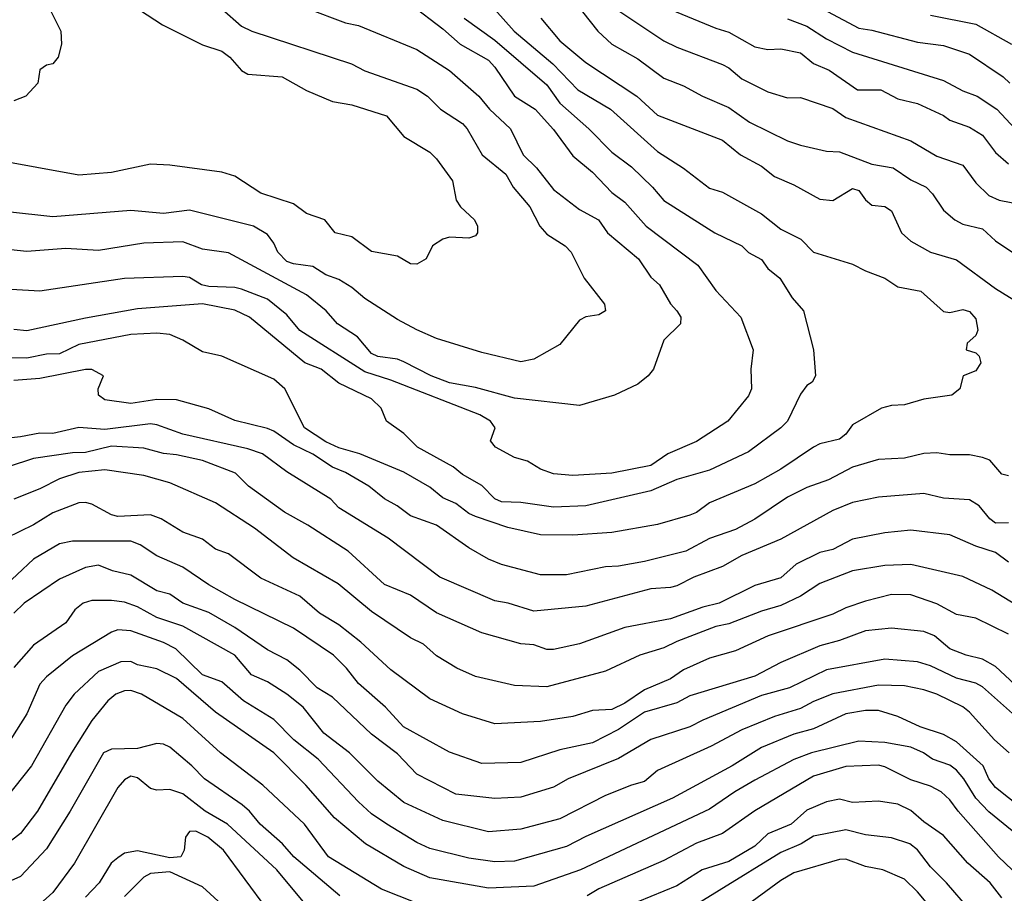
# Model space of a CAD drawing. Header units: metres. Extents: x -46681 to -43747, y -240911 to -237677.
# Tile 1005 of 1056: x -44061 to -43985, y -238720 to -238653. Entities that reach past the tile are written whole.
import ezdxf

# ---------------------------------------------------------------- set-up
doc = ezdxf.new("R2010")
doc.units = ezdxf.units.M
doc.layers.add('CONTOUR_INDEX', color=1, linetype='Continuous')
doc.layers.add('CONTOUR_INTER', color=3, linetype='Continuous')

msp = doc.modelspace()

# ---------------------------------------------------------------- linework, layer by layer
at = {"layer": 'CONTOUR_INDEX'}
for points, elevation in [([(-44000.095, -238651.162), (-43996.095, -238653.284), (-43995.095, -238653.44), (-43991.595, -238654.365), (-43989.595, -238654.614), (-43987.595, -238655.282), (-43984.994, -238657.02), (-43984.487, -238657.52)], 105), ([(-44045.095, -238651.793), (-44043.595, -238653.141), (-44042.806, -238653.52), (-44035.12, -238656.02), (-44034.095, -238656.564), (-44030.095, -238657.979), (-44029.289, -238658.52), (-44028.278, -238659.52), (-44026.595, -238660.631), (-44026.246, -238661.02), (-44025.089, -238663.02), (-44023.248, -238664.52), (-44022.693, -238665.52), (-44021.413, -238667.02), (-44020.635, -238668.52), (-44020.095, -238669.129), (-44018.7, -238670.02), (-44018.246, -238670.52), (-44017.229, -238672.52), (-44015.667, -238674.52), (-44015.595, -238675.02), (-44016.095, -238675.338), (-44017.095, -238675.487), (-44017.595, -238675.748), (-44019.095, -238677.612), (-44021.095, -238678.758), (-44022.095, -238678.95), (-44025.095, -238678.234), (-44028.595, -238677.168), (-44030.095, -238676.486), (-44031.595, -238675.686), (-44034.095, -238674.072), (-44035.095, -238673.24), (-44036.095, -238672.608), (-44037.095, -238672.266), (-44038.095, -238671.63), (-44039.595, -238671.412), (-44040.095, -238671.225), (-44040.79, -238670.52), (-44041.095, -238669.82), (-44041.595, -238669.148), (-44042.674, -238668.52), (-44047.595, -238667.278), (-44049.595, -238667.537), (-44052.095, -238667.319), (-44058.095, -238667.805), (-44061.595, -238667.407)], 115), ([(-44020.569, -238652.52), (-44019.095, -238654.26), (-44017.095, -238655.917), (-44013.188, -238658.52), (-44011.595, -238659.97), (-44006.595, -238661.915), (-44005.204, -238663.02), (-44003.595, -238663.904), (-44002.595, -238664.7), (-44001.095, -238665.342), (-43999.095, -238666.441), (-43998.095, -238666.533), (-43996.595, -238665.614), (-43996.095, -238665.767), (-43995.595, -238666.49), (-43995.095, -238666.892), (-43994.095, -238666.998), (-43993.595, -238667.348), (-43992.825, -238669.02), (-43992.095, -238669.684), (-43990.595, -238670.514), (-43988.595, -238671.104), (-43985.595, -238673.324), (-43983.095, -238674.85)], 110), ([(-43984.595, -238687.727), (-43985.095, -238687.594), (-43986.037, -238686.52), (-43986.595, -238686.312), (-43987.595, -238686.114), (-43989.095, -238686.109), (-43990.095, -238685.962), (-43991.095, -238686.008), (-43992.595, -238686.362), (-43994.595, -238686.46), (-43996.595, -238687.066), (-43998.427, -238688.02), (-44000.095, -238688.612), (-44001.595, -238689.355), (-44004.095, -238691.062), (-44005.595, -238691.847), (-44007.595, -238692.554), (-44009.402, -238693.52), (-44012.595, -238694.305), (-44014.595, -238694.672), (-44015.595, -238694.731), (-44018.595, -238695.331), (-44020.595, -238695.327), (-44023.595, -238694.551), (-44024.595, -238694.139), (-44026.095, -238693.258), (-44028.595, -238691.512), (-44030.595, -238690.8), (-44031.621, -238690.02), (-44032.595, -238689.497), (-44033.797, -238688.52), (-44035.595, -238687.473), (-44036.595, -238687.049), (-44038.095, -238686.051), (-44039.595, -238685.335), (-44041.095, -238684.279), (-44041.595, -238684.069), (-44044.095, -238683.471), (-44046.095, -238682.556), (-44048.595, -238681.883), (-44050.095, -238681.848), (-44052.095, -238682.165), (-44054.095, -238681.867), (-44054.589, -238681.52), (-44054.623, -238681.02), (-44054.209, -238680.02), (-44055.095, -238679.54), (-44055.595, -238679.535), (-44059.095, -238680.229), (-44061.095, -238680.387)], 110), ([(-43984.095, -238703.778), (-43985.595, -238702.391), (-43986.595, -238701.822), (-43987.843, -238701.52), (-43989.095, -238701.021), (-43990.287, -238700.02), (-43991.095, -238699.686), (-43993.595, -238699.43), (-43995.595, -238699.647), (-43997.595, -238700.391), (-43999.095, -238700.798), (-44002.095, -238702.087), (-44004.095, -238703.12), (-44009.095, -238704.64), (-44010.095, -238705.195), (-44012.595, -238705.891), (-44014.595, -238707.223), (-44016.595, -238708.248), (-44019.095, -238708.808), (-44022.095, -238709.765), (-44025.095, -238709.845), (-44027.595, -238708.971), (-44031.133, -238707.02), (-44032.522, -238705.52), (-44034.595, -238703.708), (-44035.509, -238702.52), (-44036.515, -238701.52), (-44039.595, -238699.446), (-44044.095, -238697.225), (-44046.095, -238696.11), (-44048.095, -238694.748), (-44050.095, -238693.866), (-44051.375, -238693.02), (-44052.095, -238692.756), (-44056.595, -238692.752), (-44057.595, -238692.963), (-44059.595, -238694.137), (-44062.095, -238696.481)], 105), ([(-44030.095, -238720.605), (-44032.83, -238719.52), (-44036.905, -238717.02), (-44038.754, -238714.52), (-44041.953, -238711.52), (-44045.215, -238709.02), (-44048.095, -238706.397), (-44051.273, -238704.52), (-44052.095, -238704.238), (-44052.595, -238704.273), (-44053.271, -238704.52), (-44053.869, -238705.02), (-44055.095, -238706.54), (-44056.679, -238709.02), (-44059.277, -238713.52), (-44060.595, -238715.236), (-44061.625, -238716.02)], 100), ([(-43979.595, -238722.508), (-43985.365, -238717.02), (-43988.466, -238713.52), (-43989.095, -238712.656), (-43989.778, -238712.02), (-43990.595, -238711.586), (-43992.095, -238711.094), (-43994.095, -238710.094), (-43994.595, -238709.971), (-43997.095, -238710.081), (-43999.595, -238710.817), (-44004.095, -238713.499), (-44006.595, -238715.223), (-44008.595, -238715.967), (-44011.095, -238717.304), (-44016.095, -238719.488), (-44016.997, -238720.02)], 100)]:
    msp.add_lwpolyline(points, dxfattribs=dict(at, elevation=elevation))
at = {"layer": 'CONTOUR_INTER'}
for points, elevation in [([(-44061.057, -238645.02), (-44060.545, -238646.52), (-44060.095, -238647.309), (-44058.595, -238649.128), (-44058.277, -238650.02), (-44058.504, -238651.02), (-44058.487, -238651.52), (-44057.482, -238653.52), (-44057.426, -238654.52), (-44057.697, -238655.52), (-44058.095, -238656.018), (-44058.595, -238656.129), (-44059.095, -238656.493), (-44059.264, -238657.52), (-44060.17, -238658.52), (-44061.095, -238658.868)], 117), ([(-44052.693, -238651.02), (-44049.667, -238653.02), (-44046.595, -238654.562), (-44045.095, -238655.063), (-44044.478, -238655.52), (-44043.595, -238656.532), (-44043.095, -238656.818), (-44040.473, -238657.02), (-44038.595, -238658.077), (-44036.595, -238658.932), (-44035.095, -238659.194), (-44032.445, -238660.02), (-44031.095, -238661.616), (-44029.095, -238662.813), (-44028.595, -238663.337), (-44027.371, -238665.02), (-44027.075, -238666.52), (-44026.752, -238667.02), (-44025.68, -238668.02), (-44025.449, -238668.52), (-44025.448, -238669.02), (-44025.595, -238669.252), (-44026.095, -238669.438), (-44027.595, -238669.373), (-44028.095, -238669.526), (-44028.891, -238670.02), (-44029.391, -238671.02), (-44030.095, -238671.434), (-44030.595, -238671.418), (-44031.595, -238670.828), (-44033.595, -238670.457), (-44035.095, -238669.329), (-44036.392, -238669.02), (-44037.187, -238668.02), (-44038.595, -238667.539), (-44039.595, -238666.8), (-44042.095, -238665.973), (-44044.095, -238664.681), (-44045.095, -238664.353), (-44049.095, -238663.822), (-44050.595, -238663.756), (-44053.595, -238664.384), (-44056.095, -238664.606), (-44062.595, -238663.42)], 116), ([(-44030.595, -238651.436), (-44028.095, -238653.342), (-44026.765, -238654.52), (-44024.595, -238655.756), (-44024.095, -238656.298), (-44022.582, -238658.52), (-44020.997, -238659.52), (-44019.595, -238661.093), (-44018.095, -238663.106), (-44016.595, -238664.368), (-44015.095, -238665.935), (-44014.095, -238666.675), (-44012.454, -238668.52), (-44008.497, -238671.52), (-44007.095, -238673.456), (-44005.183, -238675.52), (-44004.232, -238678.02), (-44004.409, -238679.52), (-44004.362, -238681.02), (-44004.595, -238681.58), (-44006.175, -238683.52), (-44008.595, -238685.088), (-44010.799, -238686.02), (-44012.095, -238686.936), (-44015.095, -238687.516), (-44018.095, -238687.7), (-44019.595, -238687.58), (-44020.595, -238687.217), (-44021.595, -238686.602), (-44022.595, -238686.311), (-44024.057, -238685.52), (-44024.436, -238685.02), (-44024.088, -238684.02), (-44024.446, -238683.52), (-44025.253, -238683.02), (-44032.095, -238680.375), (-44034.095, -238679.723), (-44039.095, -238676.55), (-44040.095, -238675.346), (-44041.595, -238674.127), (-44043.595, -238673.357), (-44044.095, -238673.226), (-44046.095, -238673.163), (-44046.666, -238673.02), (-44047.595, -238672.462), (-44048.095, -238672.388), (-44052.595, -238672.542), (-44059.095, -238673.518), (-44063.095, -238673.274)], 113), ([(-44024.095, -238651.863), (-44022.62, -238653.52), (-44019.637, -238656.02), (-44017.715, -238658.02), (-44015.2, -238659.52), (-44011.595, -238662.764), (-44009.595, -238664.058), (-44007.595, -238665.597), (-44006.595, -238665.908), (-44003.595, -238667.572), (-44002.095, -238668.74), (-44000.557, -238669.52), (-43999.583, -238670.52), (-43996.595, -238671.429), (-43995.595, -238671.963), (-43994.095, -238672.518), (-43993.095, -238673.18), (-43991.325, -238673.52), (-43989.595, -238675.073), (-43989.095, -238675.154), (-43988.095, -238674.938), (-43987.595, -238675.09), (-43987.095, -238675.656), (-43986.963, -238676.52), (-43987.095, -238676.931), (-43987.781, -238677.52), (-43987.844, -238678.02), (-43987.095, -238678.25), (-43986.84, -238678.52), (-43986.708, -238679.02), (-43987.095, -238679.646), (-43988.088, -238680.02), (-43988.343, -238681.02), (-43988.96, -238681.52), (-43991.095, -238681.815), (-43992.595, -238682.263), (-43993.595, -238682.322), (-43994.364, -238682.52), (-43996.595, -238683.812), (-43997.107, -238684.52), (-43997.595, -238684.891), (-43999.095, -238685.262), (-43999.595, -238685.512), (-44002.095, -238687.22), (-44004.095, -238688.325), (-44007.595, -238689.81), (-44008.595, -238690.546), (-44009.095, -238690.75), (-44011.595, -238691.461), (-44015.095, -238692.08), (-44018.095, -238692.289), (-44020.595, -238692.253), (-44023.095, -238691.697), (-44025.595, -238690.842), (-44026.095, -238690.61), (-44027.095, -238689.843), (-44028.095, -238689.413), (-44029.095, -238688.602), (-44031.095, -238687.45), (-44034.495, -238686.02), (-44036.095, -238685.575), (-44037.095, -238685.11), (-44038.739, -238684.02), (-44040.263, -238681.02), (-44041.095, -238680.297), (-44045.095, -238678.518), (-44046.595, -238678.194), (-44048.095, -238677.299), (-44049.095, -238676.861), (-44050.095, -238676.752), (-44052.095, -238676.838), (-44056.095, -238677.63), (-44057.595, -238678.333), (-44058.595, -238678.358), (-44060.095, -238678.666), (-44063.095, -238678.608)], 111), ([(-44038.595, -238651.753), (-44035.595, -238652.867), (-44034.595, -238653.072), (-44030.095, -238654.916), (-44027.595, -238656.533), (-44025.34, -238658.52), (-44024.511, -238659.52), (-44022.892, -238661.02), (-44021.916, -238663.02), (-44020.895, -238664.02), (-44019.595, -238665.698), (-44017.595, -238667.242), (-44016.127, -238668.02), (-44015.428, -238669.02), (-44013.044, -238671.02), (-44012.095, -238672.444), (-44011.427, -238673.02), (-44010.595, -238674.48), (-44010.095, -238675.035), (-44009.805, -238675.52), (-44009.818, -238676.02), (-44011.095, -238677.278), (-44011.893, -238679.52), (-44012.313, -238680.02), (-44013.095, -238680.659), (-44014.912, -238681.52), (-44017.595, -238682.318), (-44022.595, -238681.751), (-44025.595, -238680.924), (-44027.595, -238680.577), (-44028.995, -238680.02), (-44031.095, -238678.943), (-44031.595, -238678.755), (-44033.095, -238678.538), (-44033.595, -238678.318), (-44034.67, -238677.02), (-44036.217, -238676.02), (-44037.068, -238675.02), (-44038.595, -238673.805), (-44044.595, -238670.56), (-44046.595, -238670.274), (-44048.095, -238669.725), (-44051.095, -238669.816), (-44054.595, -238670.38), (-44057.095, -238670.231), (-44060.095, -238670.469), (-44062.595, -238670.214)], 114), ([(-44017.358, -238652.02), (-44016.19, -238653.52), (-44015.095, -238654.512), (-44013.095, -238655.639), (-44011.095, -238657.146), (-44009.595, -238657.711), (-44008.138, -238658.52), (-44006.095, -238659.38), (-44004.514, -238660.52), (-44001.595, -238661.947), (-44000.595, -238662.297), (-43998.595, -238662.746), (-43997.595, -238662.791), (-43995.095, -238663.738), (-43993.462, -238664.02), (-43992.095, -238664.962), (-43990.936, -238665.52), (-43990.445, -238666.02), (-43989.595, -238667.28), (-43988.72, -238668.02), (-43988.095, -238668.361), (-43986.595, -238668.718), (-43985.595, -238669.646), (-43984.095, -238670.642)], 109), ([(-44015.095, -238651.584), (-44011.095, -238654.258), (-44010.095, -238654.756), (-44006.595, -238656.09), (-44006.095, -238656.348), (-44005.095, -238657.182), (-44003.095, -238658.177), (-44001.595, -238658.658), (-44000.595, -238658.611), (-43998.095, -238659.468), (-43997.095, -238660.169), (-43992.095, -238661.957), (-43990.095, -238663.136), (-43988.095, -238663.834), (-43987.095, -238665.173), (-43986.095, -238666.162), (-43985.32, -238666.52), (-43983.595, -238666.847)], 108), ([(-44010.595, -238651.854), (-44007.095, -238653.3), (-44006.095, -238653.595), (-44004.095, -238654.721), (-44003.095, -238654.932), (-44002.095, -238654.883), (-44000.595, -238655.183), (-43999.595, -238655.997), (-43998.383, -238656.52), (-43996.218, -238658.02), (-43994.402, -238658.02), (-43993.095, -238658.719), (-43991.595, -238659.092), (-43989.595, -238660.008), (-43989.095, -238660.353), (-43987.595, -238660.914), (-43986.595, -238661.509), (-43985.595, -238662.853), (-43984.595, -238663.719)], 107), ([(-44026.465, -238652.52), (-44024.095, -238654.205), (-44020.095, -238657.637), (-44019.095, -238659.052), (-44016.869, -238661.02), (-44015.095, -238662.82), (-44013.595, -238663.962), (-44011.965, -238665.52), (-44011.095, -238666.544), (-44007.187, -238669.02), (-44005.118, -238670.02), (-44004.595, -238670.546), (-44003.595, -238671.073), (-44003.095, -238671.779), (-44002.182, -238672.52), (-44001.227, -238674.02), (-44000.374, -238675.02), (-43999.589, -238678.02), (-43999.442, -238680.02), (-43999.69, -238680.52), (-44000.095, -238680.78), (-44000.595, -238681.438), (-44001.595, -238683.519), (-44002.106, -238684.02), (-44004.595, -238685.875), (-44007.595, -238687.298), (-44010.095, -238688.008), (-44012.095, -238688.868), (-44017.095, -238690.037), (-44019.595, -238690.128), (-44022.095, -238689.775), (-44023.595, -238689.711), (-44024.095, -238689.484), (-44025.095, -238688.469), (-44026.595, -238687.627), (-44027.321, -238687.02), (-44030.05, -238685.52), (-44031.095, -238684.458), (-44032.427, -238683.52), (-44032.846, -238682.52), (-44033.595, -238681.791), (-44036.095, -238680.588), (-44037.46, -238679.52), (-44038.717, -238679.02), (-44042.983, -238675.52), (-44044.095, -238674.97), (-44046.595, -238674.492), (-44051.595, -238674.88), (-44055.595, -238675.582), (-44060.095, -238676.563), (-44061.095, -238676.461)], 112), ([(-44001.595, -238652.577), (-44000.095, -238653.144), (-43998.595, -238654.105), (-43996.595, -238655.138), (-43989.595, -238657.307), (-43988.095, -238658.109), (-43986.99, -238658.52), (-43985.483, -238659.52), (-43984.081, -238661.02)], 106), ([(-43990.595, -238652.294), (-43987.095, -238652.968), (-43984.352, -238654.52)], 104), ([(-43984.595, -238691.35), (-43985.595, -238691.366), (-43986.025, -238691.02), (-43986.838, -238690.02), (-43987.595, -238689.561), (-43989.595, -238689.437), (-43991.095, -238689.088), (-43994.595, -238689.362), (-43996.595, -238689.765), (-43998.095, -238690.397), (-44002.095, -238692.594), (-44005.095, -238693.844), (-44006.595, -238694.703), (-44008.788, -238695.52), (-44010.095, -238696.176), (-44010.595, -238696.319), (-44012.095, -238696.42), (-44017.095, -238697.752), (-44021.095, -238698.128), (-44023.079, -238697.52), (-44024.095, -238697.35), (-44028.332, -238695.52), (-44032.31, -238692.52), (-44036.095, -238690.188), (-44036.73, -238689.52), (-44040.095, -238687.402), (-44041.98, -238686.02), (-44043.095, -238685.635), (-44048.095, -238684.517), (-44050.095, -238683.794), (-44050.595, -238683.722), (-44054.095, -238684.152), (-44056.095, -238684.007), (-44058.095, -238684.464), (-44059.095, -238684.439), (-44060.595, -238684.731), (-44064.595, -238685.155)], 109), ([(-43984.595, -238694.363), (-43985.595, -238693.632), (-43987.095, -238693.142), (-43989.095, -238692.252), (-43992.095, -238691.911), (-43994.095, -238692.099), (-43996.595, -238692.59), (-43998.095, -238693.398), (-43999.095, -238693.629), (-44000.933, -238694.52), (-44002.095, -238695.563), (-44004.095, -238696.166), (-44006.857, -238697.52), (-44008.095, -238697.83), (-44010.595, -238698.711), (-44014.095, -238699.393), (-44017.595, -238700.657), (-44019.595, -238701.084), (-44020.095, -238701.081), (-44021.095, -238700.727), (-44022.095, -238700.643), (-44025.095, -238699.803), (-44028.595, -238698.268), (-44030.595, -238696.911), (-44032.595, -238696.076), (-44035.386, -238693.52), (-44038.486, -238691.52), (-44040.282, -238690.52), (-44043.044, -238688.52), (-44044.044, -238687.52), (-44046.595, -238686.553), (-44048.595, -238686.1), (-44049.595, -238686), (-44051.095, -238685.597), (-44053.595, -238685.451), (-44055.595, -238685.922), (-44056.595, -238685.946), (-44059.595, -238686.392), (-44063.595, -238687.684)], 108), ([(-43981.595, -238699.133), (-43985.88, -238696.52), (-43988.095, -238695.476), (-43992.095, -238694.534), (-43994.095, -238694.632), (-43996.595, -238695.041), (-43999.095, -238696.011), (-44000.595, -238696.975), (-44002.095, -238697.689), (-44003.595, -238698.121), (-44006.095, -238699.106), (-44007.095, -238699.306), (-44010.095, -238700.458), (-44011.095, -238700.962), (-44012.952, -238701.52), (-44015.595, -238702.755), (-44020.095, -238703.952), (-44022.595, -238703.851), (-44025.595, -238703.167), (-44027.036, -238702.52), (-44028.595, -238701.569), (-44029.595, -238700.658), (-44030.595, -238700.184), (-44033.595, -238698.17), (-44036.154, -238696.02), (-44039.622, -238694.02), (-44042.595, -238691.751), (-44045.595, -238689.787), (-44049.095, -238688.268), (-44051.095, -238687.688), (-44054.095, -238687.252), (-44056.095, -238687.464), (-44057.595, -238687.95), (-44059.095, -238688.729), (-44061.095, -238689.514)], 107), ([(-43984.595, -238699.89), (-43987.095, -238698.671), (-43988.595, -238698.39), (-43990.095, -238697.565), (-43992.095, -238696.887), (-43993.595, -238696.855), (-43995.595, -238697.369), (-43997.095, -238697.88), (-43998.095, -238698.369), (-44003.079, -238700.02), (-44005.595, -238701.173), (-44007.595, -238701.751), (-44009.595, -238702.647), (-44010.595, -238703.342), (-44012.595, -238704.186), (-44014.095, -238705.208), (-44015.095, -238705.697), (-44016.595, -238705.776), (-44018.095, -238706.232), (-44020.595, -238706.625), (-44024.095, -238706.806), (-44026.595, -238706.04), (-44029.095, -238704.877), (-44032.095, -238702.639), (-44034.417, -238700.52), (-44036.095, -238699.177), (-44037.595, -238698.297), (-44039.095, -238696.973), (-44042.095, -238695.594), (-44044.595, -238693.728), (-44045.595, -238693.364), (-44046.595, -238692.592), (-44048.095, -238692.055), (-44049.766, -238691.02), (-44050.595, -238690.722), (-44053.095, -238690.861), (-44053.595, -238690.725), (-44055.095, -238689.894), (-44055.595, -238689.761), (-44056.095, -238689.798), (-44058.095, -238690.581), (-44059.595, -238691.496), (-44061.698, -238692.52)], 106), ([(-43983.13, -238707.02), (-43986.595, -238703.95), (-43987.095, -238703.679), (-43988.595, -238703.287), (-43990.595, -238702.332), (-43991.595, -238702.022), (-43994.095, -238701.834), (-43998.595, -238702.654), (-44001.441, -238704.02), (-44003.595, -238704.615), (-44008.095, -238706.504), (-44009.095, -238707.042), (-44012.095, -238707.992), (-44014.595, -238709.456), (-44018.454, -238711.02), (-44019.595, -238711.659), (-44022.095, -238712.428), (-44024.095, -238712.554), (-44027.095, -238712.208), (-44030.095, -238710.658), (-44031.595, -238709.107), (-44033.595, -238707.596), (-44036.595, -238704.737), (-44037.77, -238704.02), (-44039.095, -238702.677), (-44040.095, -238701.883), (-44041.595, -238701.095), (-44044.095, -238699.394), (-44046.095, -238698.224), (-44048.094, -238697.52), (-44049.095, -238696.82), (-44050.095, -238696.574), (-44052.095, -238695.362), (-44053.527, -238695.02), (-44054.595, -238694.597), (-44055.595, -238694.78), (-44057.595, -238695.671), (-44060.3, -238697.52), (-44061.095, -238698.277)], 104), ([(-43984.54, -238709.02), (-43985.657, -238708.02), (-43987.595, -238705.892), (-43988.095, -238705.493), (-43990.096, -238704.52), (-43991.095, -238704.18), (-43992.595, -238703.872), (-43994.595, -238703.816), (-43998.095, -238704.481), (-43999.595, -238705.079), (-44000.595, -238705.625), (-44002.595, -238706.23), (-44005.095, -238707.263), (-44007.469, -238708.52), (-44011.595, -238710.401), (-44012.595, -238711.239), (-44013.595, -238711.506), (-44015.595, -238712.309), (-44019.095, -238714.11), (-44022.095, -238714.9), (-44024.595, -238715.106), (-44028.095, -238714.237), (-44031.095, -238712.849), (-44033.095, -238711.206), (-44035.287, -238709.02), (-44037.261, -238707.52), (-44038.84, -238705.52), (-44040.095, -238704.513), (-44041.595, -238703.576), (-44042.825, -238703.02), (-44044.102, -238701.52), (-44048.095, -238699.296), (-44050.095, -238698.627), (-44051.595, -238697.799), (-44052.595, -238697.44), (-44053.595, -238697.311), (-44055.095, -238697.321), (-44055.775, -238697.52), (-44056.414, -238698.02), (-44057.1, -238699.02), (-44059.595, -238700.76), (-44061.095, -238702.473)], 103), ([(-43979.595, -238716.468), (-43985.595, -238711.698), (-43986.095, -238711.028), (-43986.544, -238710.02), (-43988.595, -238708.187), (-43989.595, -238707.617), (-43991.389, -238707.02), (-43993.095, -238706.232), (-43994.595, -238705.78), (-43995.595, -238705.78), (-43997.095, -238706.027), (-43999.595, -238707.184), (-44001.095, -238707.593), (-44003.595, -238708.621), (-44005.86, -238710.02), (-44010.442, -238712.52), (-44017.095, -238715.453), (-44018.595, -238716.229), (-44022.595, -238717.359), (-44024.095, -238717.42), (-44026.095, -238717.129), (-44029.095, -238716.378), (-44030.095, -238715.916), (-44032.42, -238714.52), (-44033.595, -238713.711), (-44034.595, -238712.805), (-44037.697, -238709.52), (-44039.558, -238708.02), (-44041.095, -238706.475), (-44043.43, -238705.02), (-44045.095, -238703.561), (-44046.595, -238703.038), (-44048.652, -238701.02), (-44049.595, -238700.531), (-44052.095, -238699.642), (-44053.095, -238699.557), (-44053.595, -238699.758), (-44056.595, -238701.57), (-44058.595, -238703.193), (-44059.095, -238703.738), (-44060.106, -238706.02), (-44061.991, -238709.02)], 102), ([(-43984.313, -238715.02), (-43986.095, -238713.567), (-43987.095, -238712.516), (-43988.026, -238711.02), (-43988.595, -238710.362), (-43989.095, -238709.972), (-43990.438, -238709.52), (-43991.125, -238709.02), (-43992.095, -238708.598), (-43994.095, -238708.236), (-43996.095, -238708.135), (-43999.735, -238709.02), (-44001.095, -238709.538), (-44004.095, -238711.127), (-44005.641, -238712.02), (-44007.595, -238713.372), (-44017.508, -238718.02), (-44021.095, -238719.298), (-44024.595, -238719.45), (-44029.095, -238718.637), (-44031.095, -238717.764), (-44034.06, -238716.02), (-44036.449, -238714.02), (-44038.639, -238711.52), (-44041.095, -238709.032), (-44045.595, -238705.903), (-44048.595, -238703.321), (-44050.095, -238702.58), (-44051.595, -238702.259), (-44052.095, -238701.997), (-44052.881, -238702.02), (-44054.595, -238702.765), (-44056.472, -238704.52), (-44057.095, -238705.357), (-44059.746, -238710.02), (-44061.725, -238712.52)], 101), ([(-44036.031, -238720.02), (-44039.567, -238717.02), (-44040.449, -238716.02), (-44042.161, -238714.52), (-44042.97, -238713.52), (-44043.547, -238713.02), (-44046.449, -238711.02), (-44047.415, -238710.02), (-44049.095, -238708.596), (-44049.595, -238708.357), (-44050.095, -238708.31), (-44051.595, -238708.702), (-44053.595, -238708.735), (-44054.211, -238709.02), (-44056.768, -238713.52), (-44058.595, -238716.401), (-44060.595, -238718.541), (-44063.595, -238719.867)], 99), ([(-44038.595, -238720.776), (-44040.872, -238718.02), (-44044.665, -238714.52), (-44046.383, -238713.52), (-44048.095, -238712.179), (-44049.095, -238711.862), (-44050.095, -238711.904), (-44050.595, -238711.772), (-44051.595, -238710.953), (-44052.095, -238710.831), (-44052.595, -238711.098), (-44053.095, -238711.684), (-44056.428, -238717.52), (-44058.095, -238719.766), (-44059.095, -238720.679)], 98), ([(-43985.095, -238720.175), (-43986.01, -238719.02), (-43987.711, -238717.52), (-43989.595, -238715.385), (-43991.095, -238714.346), (-43992.095, -238713.457), (-43993.095, -238712.99), (-43994.595, -238712.744), (-43996.595, -238712.853), (-43997.595, -238712.591), (-43998.595, -238712.794), (-44000.095, -238713.447), (-44001.304, -238714.52), (-44003.095, -238715.257), (-44004.095, -238716.21), (-44006.095, -238717.396), (-44008.16, -238718.02), (-44010.095, -238719.249), (-44013.095, -238720.502)], 99), ([(-43987.595, -238721.079), (-43989.354, -238719.02), (-43990.595, -238717.806), (-43991.595, -238716.5), (-43992.191, -238716.02), (-43993.595, -238715.56), (-43995.595, -238715.341), (-43997.095, -238714.944), (-43999.595, -238715.43), (-44000.533, -238716.02), (-44002.095, -238716.685), (-44011.595, -238722.547)], 98), ([(-44041.648, -238721.02), (-44044.971, -238716.52), (-44046.18, -238715.52), (-44047.095, -238715.056), (-44047.595, -238715.083), (-44047.905, -238715.52), (-44048.011, -238716.52), (-44048.258, -238717.02), (-44049.095, -238717.118), (-44051.595, -238716.566), (-44052.595, -238716.745), (-44053.095, -238717.099), (-44053.625, -238717.52), (-44054.541, -238719.02), (-44055.595, -238720.121)], 97), ([(-43989.595, -238722.11), (-43991.595, -238719.725), (-43992.595, -238718.744), (-43994.249, -238718.02), (-43995.595, -238717.784), (-43997.095, -238717.198), (-43997.595, -238717.224), (-44001.095, -238718.266), (-44002.095, -238718.848), (-44005.081, -238721.02)], 97), ([(-44045.095, -238720.697), (-44046.595, -238719.325), (-44049.095, -238718.194), (-44050.595, -238718.322), (-44051.095, -238718.593), (-44052.595, -238720.083)], 96)]:
    msp.add_lwpolyline(points, dxfattribs=dict(at, elevation=elevation))

doc.saveas('drawing.dxf')
